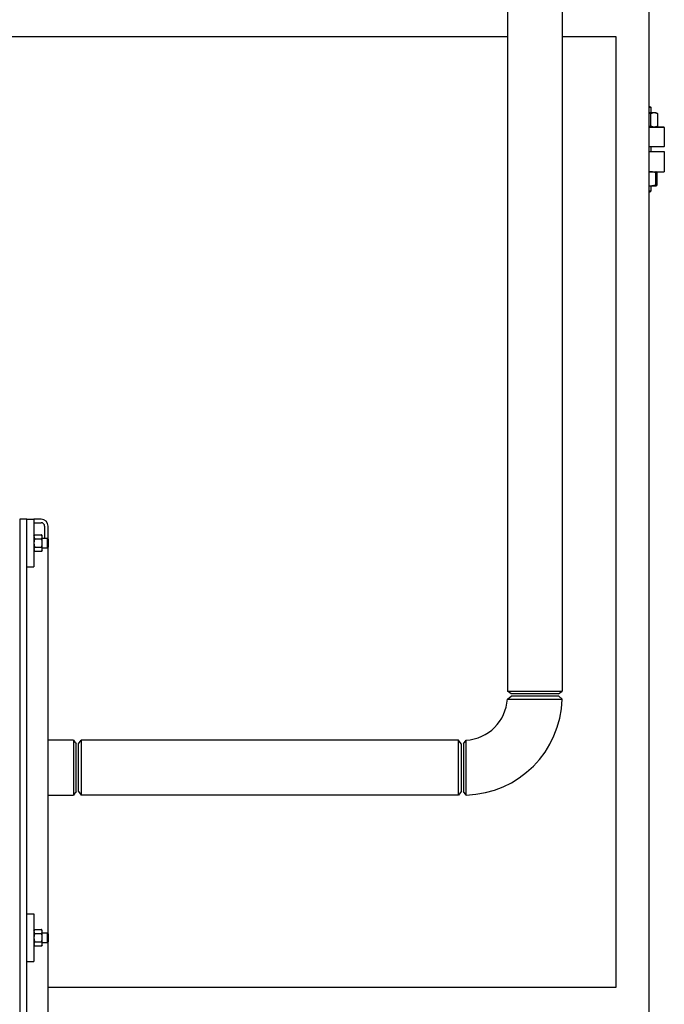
# Model space of a CAD drawing. Header units: inches. Extents: x 24 to 1128, y -69 to 748.
# Tile 562 of 656: x 1010 to 1044, y 286 to 338. Entities that reach past the tile are written whole.
import ezdxf

# ---------------------------------------------------------------- set-up
doc = ezdxf.new("R2010")
doc.units = ezdxf.units.IN
doc.header["$LTSCALE"] = 32
doc.header["$MEASUREMENT"] = 0
doc.layers.add('Visible (ANSI)', color=7, linetype='Continuous', lineweight=30)

msp = doc.modelspace()

# ---------------------------------------------------------------- linework, layer by layer
at = {"layer": 'Visible (ANSI)'}
for p, q in [((1035.59703, 361.4648), (1035.59703, 302.56504)), ((1038.47203, 361.4648), (1038.47203, 302.56504)), ((1043.03453, 184.86817), (1043.03453, 338.73367)), ((1009.28453, 336.98367), (1035.59703, 336.98367)), ((1038.47203, 336.98367), (1041.28453, 336.98367)), ((1041.28453, 336.98367), (1041.28453, 286.98367)), ((1043.03453, 333.29867), (1043.08433, 333.29867)), ((1043.08433, 333.29867), (1043.14683, 333.23617)), ((1043.14683, 333.23617), (1043.03453, 333.23617)), ((1043.31221, 332.96267), (1043.03453, 332.96267)), ((1043.1309, 332.27376), (1043.1309, 332.91758)), ((1043.14683, 332.96267), (1043.14683, 333.23617)), ((1043.39683, 332.96267), (1043.31221, 332.96267)), ((1043.39683, 332.96267), (1043.49234, 332.91813)), ((1043.49352, 332.27376), (1043.49352, 332.91758)), ((1043.39683, 332.22867), (1043.49234, 332.2732)), ((1043.03453, 332.22867), (1043.80754, 332.22867)), ((1043.83879, 332.19742), (1043.03453, 332.19742)), ((1043.80754, 332.22867), (1043.83879, 332.19742)), ((1043.83879, 332.19742), (1043.83879, 331.19992)), ((1043.03453, 331.19992), (1043.83879, 331.19992)), ((1043.80754, 331.16867), (1043.03453, 331.16867)), ((1043.03453, 330.92367), (1043.83879, 330.92367)), ((1043.14683, 330.92367), (1043.14683, 331.16867)), ((1043.80754, 331.16867), (1043.83879, 331.19992)), ((1043.83879, 330.92367), (1043.83879, 329.86367)), ((1043.03453, 329.86367), (1043.83879, 329.86367)), ((1043.39683, 329.86367), (1043.41888, 329.85339)), ((1043.39683, 329.17476), (1043.39683, 329.81858)), ((1043.46893, 329.17476), (1043.46893, 329.81858)), ((1043.39683, 329.12967), (1043.41888, 329.13995)), ((1043.03453, 329.12967), (1043.08433, 329.12967)), ((1043.03453, 328.86117), (1043.14683, 328.86117)), ((1043.08433, 328.79867), (1043.03453, 328.79867)), ((1043.08433, 329.12967), (1043.39683, 329.12967)), ((1043.08433, 328.79867), (1043.14683, 328.86117)), ((1043.14683, 328.86117), (1043.14683, 329.12967)), ((1010.32953, 311.60867), (1009.95453, 311.60867)), ((1009.95453, 311.60867), (1009.95453, 277.514)), ((1010.32953, 277.514), (1010.32953, 311.60867)), ((1010.32953, 311.60867), (1010.70453, 311.60867)), ((1010.70453, 311.60867), (1010.70453, 309.10867)), ((1011.07953, 311.60867), (1010.70453, 311.60867)), ((1010.70453, 311.42117), (1011.07953, 311.42117)), ((1011.26703, 311.23367), (1011.26703, 310.60867)), ((1011.45453, 310.56148), (1011.45453, 311.23367)), ((1010.70453, 310.73367), (1010.73803, 310.79168)), ((1010.73803, 310.79168), (1011.10904, 310.79168)), ((1010.73803, 310.57518), (1011.10904, 310.57518)), ((1011.14253, 310.73367), (1011.10904, 310.79168)), ((1011.14253, 310.68343), (1011.14253, 310.73367)), ((1011.14253, 310.35867), (1011.14253, 310.68343)), ((1011.14253, 310.60867), (1011.40876, 310.60867)), ((1011.40876, 310.10867), (1011.40876, 310.60867)), ((1011.45453, 310.56148), (1011.40876, 310.60867)), ((1011.45453, 310.56148), (1011.45453, 310.15586)), ((1010.70453, 309.98367), (1010.73803, 309.92566)), ((1010.73803, 310.14216), (1011.10904, 310.14216)), ((1011.14253, 309.98367), (1011.10904, 309.92566)), ((1011.14253, 310.03391), (1011.14253, 310.35867)), ((1011.14253, 310.10867), (1011.40876, 310.10867)), ((1011.14253, 309.98367), (1011.14253, 310.03391)), ((1011.45453, 310.15586), (1011.40876, 310.10867)), ((1011.40876, 310.10867), (1011.45453, 310.10867)), ((1011.45453, 289.81148), (1011.45453, 310.10867)), ((1010.73803, 309.92566), (1011.10904, 309.92566)), ((1010.32953, 309.10867), (1010.70453, 309.10867)), ((1035.59014, 302.15385), (1035.78203, 302.29617)), ((1035.59703, 302.56504), (1038.47203, 302.56504)), ((1035.78453, 302.42117), (1035.59703, 302.56504)), ((1038.28693, 302.29617), (1035.78203, 302.29617)), ((1038.28453, 302.42117), (1035.78453, 302.42117)), ((1038.28453, 302.42117), (1038.47203, 302.56504)), ((1038.28703, 302.29617), (1038.47258, 302.15379)), ((1012.77714, 299.98617), (1011.45453, 299.98617)), ((1012.91953, 298.54617), (1012.91953, 299.79865)), ((1013.04453, 299.79617), (1013.18841, 299.98367)), ((1013.04453, 297.29617), (1013.04453, 299.79617)), ((1013.18841, 299.98367), (1013.18841, 297.10867)), ((1033.01566, 299.98367), (1013.18841, 299.98367)), ((1033.01566, 297.10867), (1033.01566, 299.98367)), ((1033.15953, 299.79617), (1033.01566, 299.98367)), ((1033.15953, 299.79617), (1033.15953, 297.29617)), ((1033.28453, 299.79867), (1033.42685, 299.99056)), ((1033.28453, 299.79867), (1033.28453, 297.29377)), ((1012.91953, 297.29371), (1012.91953, 298.54617)), ((1011.45453, 297.10617), (1012.77714, 297.10617)), ((1013.04453, 297.29617), (1013.18841, 297.10867)), ((1033.01566, 297.10867), (1013.18841, 297.10867)), ((1033.15953, 297.29617), (1033.01566, 297.10867)), ((1033.42691, 297.10812), (1033.28453, 297.29367)), ((1010.32953, 290.85867), (1010.70453, 290.85867)), ((1010.70453, 290.85867), (1010.70453, 288.35867)), ((1010.70453, 289.98367), (1010.73803, 290.04168)), ((1010.73803, 290.04168), (1011.10904, 290.04168)), ((1010.73803, 289.82518), (1011.10904, 289.82518)), ((1011.14253, 289.98367), (1011.10904, 290.04168)), ((1011.14253, 289.93343), (1011.14253, 289.98367)), ((1011.14253, 289.60867), (1011.14253, 289.93343)), ((1011.14253, 289.85867), (1011.40876, 289.85867)), ((1011.40876, 289.35867), (1011.40876, 289.85867)), ((1011.45453, 289.81148), (1011.40876, 289.85867)), ((1011.45453, 289.81148), (1011.45453, 289.40586)), ((1010.73803, 289.39216), (1011.10904, 289.39216)), ((1011.14253, 289.28391), (1011.14253, 289.60867)), ((1011.14253, 289.35867), (1011.40876, 289.35867)), ((1011.14253, 289.23367), (1011.14253, 289.28391)), ((1011.45453, 289.40586), (1011.40876, 289.35867)), ((1011.45453, 274.35867), (1011.45453, 289.40586)), ((1010.70453, 289.23367), (1010.73803, 289.17566)), ((1010.73803, 289.17566), (1011.10904, 289.17566)), ((1011.14253, 289.23367), (1011.10904, 289.17566)), ((1010.32953, 288.35867), (1010.70453, 288.35867)), ((1041.28453, 286.98367), (1011.45453, 286.98367))]:
    msp.add_line(p, q, dxfattribs=at)
for centre, radius, start, end in [((1011.07953, 311.23367), 0.375, 0, 90), ((1011.07953, 311.23367), 0.1875, 0, 90), ((1033.28453, 302.29617), 2.31, 273.532272, 356.467728), ((1033.28453, 302.29617), 5.19, 271.571968, 358.428032)]:
    msp.add_arc(centre, radius, start, end, dxfattribs=at)
for points, weights in [([(1043.1309, 332.91758), (1043.08123, 332.92916), (1043.03453, 332.93765)], [1, 1.00948017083, 1.01422452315]), ([(1043.31221, 332.96267), (1043.22806, 332.96267), (1043.1309, 332.91758)], [1, 1.0379548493, 1]), ([(1043.49352, 332.91758), (1043.39636, 332.96267), (1043.31221, 332.96267)], [1, 1.0379548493, 1]), ([(1043.49234, 332.91813), (1043.49293, 332.91786), (1043.49352, 332.91758)], [1.0004459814, 1.00022431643, 1]), ([(1043.03453, 332.25369), (1043.08123, 332.26218), (1043.1309, 332.27376)], [1.01422452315, 1.00948017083, 1]), ([(1043.1309, 332.27376), (1043.22806, 332.22867), (1043.31221, 332.22867)], [1, 1.0379548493, 1]), ([(1043.31221, 332.22867), (1043.39636, 332.22867), (1043.49352, 332.27376)], [1, 1.0379548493, 1]), ([(1043.49352, 332.27376), (1043.49293, 332.27348), (1043.49234, 332.2732)], [1, 1.00022431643, 1.0004459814]), ([(1043.08433, 329.86367), (1043.05949, 329.86367), (1043.03453, 329.86244)], [1, 1.00630457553, 1.01051467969]), ([(1043.39683, 329.81858), (1043.22937, 329.86367), (1043.08433, 329.86367)], [1, 1.0379548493, 1]), ([(1043.39683, 329.86367), (1043.39683, 329.86367), (1043.39683, 329.81858)], [1, 1.0379548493, 1]), ([(1043.46893, 329.81858), (1043.43045, 329.85325), (1043.39683, 329.86115)], [1, 1.02892942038, 1.01375847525]), ([(1043.03453, 329.1309), (1043.05949, 329.12967), (1043.08433, 329.12967)], [1.01051467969, 1.00630457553, 1]), ([(1043.08433, 329.12967), (1043.22937, 329.12967), (1043.39683, 329.17476)], [1, 1.0379548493, 1]), ([(1043.39683, 329.13218), (1043.43045, 329.14009), (1043.46893, 329.17476)], [1.01375847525, 1.02892942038, 1]), ([(1043.39683, 329.17476), (1043.39683, 329.12967), (1043.39683, 329.12967)], [1, 1.0379548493, 1]), ([(1010.73803, 310.79168), (1010.70453, 310.73367), (1010.70453, 310.68343)], [1, 1.0379548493, 1]), ([(1010.70453, 310.68343), (1010.70453, 310.63319), (1010.73803, 310.57518)], [1, 1.0379548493, 1]), ([(1010.73803, 310.57518), (1010.70453, 310.45915), (1010.70453, 310.35867)], [1, 1.0379548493, 1]), ([(1011.14253, 310.68343), (1011.14253, 310.73367), (1011.10904, 310.79168)], [1, 1.0379548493, 1]), ([(1011.10904, 310.57518), (1011.14253, 310.63319), (1011.14253, 310.68343)], [1, 1.0379548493, 1]), ([(1011.14253, 310.35867), (1011.14253, 310.45915), (1011.10904, 310.57518)], [1, 1.0379548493, 1]), ([(1010.70453, 310.35867), (1010.70453, 310.25819), (1010.73803, 310.14216)], [1, 1.0379548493, 1]), ([(1010.73803, 310.14216), (1010.70453, 310.08415), (1010.70453, 310.03391)], [1, 1.0379548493, 1]), ([(1010.70453, 310.03391), (1010.70453, 309.98367), (1010.73803, 309.92566)], [1, 1.0379548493, 1]), ([(1011.10904, 310.14216), (1011.14253, 310.25819), (1011.14253, 310.35867)], [1, 1.0379548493, 1]), ([(1011.14253, 310.03391), (1011.14253, 310.08415), (1011.10904, 310.14216)], [1, 1.0379548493, 1]), ([(1011.10904, 309.92566), (1011.14253, 309.98367), (1011.14253, 310.03391)], [1, 1.0379548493, 1]), ([(1010.73803, 290.04168), (1010.70453, 289.98367), (1010.70453, 289.93343)], [1, 1.0379548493, 1]), ([(1010.70453, 289.93343), (1010.70453, 289.88319), (1010.73803, 289.82518)], [1, 1.0379548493, 1]), ([(1010.73803, 289.82518), (1010.70453, 289.70915), (1010.70453, 289.60867)], [1, 1.0379548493, 1]), ([(1011.14253, 289.93343), (1011.14253, 289.98367), (1011.10904, 290.04168)], [1, 1.0379548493, 1]), ([(1011.10904, 289.82518), (1011.14253, 289.88319), (1011.14253, 289.93343)], [1, 1.0379548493, 1]), ([(1011.14253, 289.60867), (1011.14253, 289.70915), (1011.10904, 289.82518)], [1, 1.0379548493, 1]), ([(1010.70453, 289.60867), (1010.70453, 289.50819), (1010.73803, 289.39216)], [1, 1.0379548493, 1]), ([(1010.73803, 289.39216), (1010.70453, 289.33415), (1010.70453, 289.28391)], [1, 1.0379548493, 1]), ([(1010.70453, 289.28391), (1010.70453, 289.23367), (1010.73803, 289.17566)], [1, 1.0379548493, 1]), ([(1011.10904, 289.39216), (1011.14253, 289.50819), (1011.14253, 289.60867)], [1, 1.0379548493, 1]), ([(1011.14253, 289.28391), (1011.14253, 289.33415), (1011.10904, 289.39216)], [1, 1.0379548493, 1]), ([(1011.10904, 289.17566), (1011.14253, 289.23367), (1011.14253, 289.28391)], [1, 1.0379548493, 1])]:
    msp.add_rational_spline(points, weights, degree=2, dxfattribs=at)
for points, knots in [([(1035.59014, 302.15385), (1035.59014, 302.15385), (1035.61187, 302.15385), (1035.71119, 302.15383), (1035.80543, 302.15382), (1036.05225, 302.1538), (1036.20411, 302.15379), (1036.557, 302.15378), (1036.76096, 302.15378), (1037.17166, 302.15378), (1037.37815, 302.15378), (1037.76552, 302.15379), (1037.94487, 302.15379), (1038.23311, 302.15379), (1038.34206, 302.15379), (1038.44997, 302.15379), (1038.47238, 302.15379), (1038.47247, 302.15379)], [-3.14159265, -3.14159265, -3.14159265, -3.14159265, -2.84306953, -2.84306953, -2.44315297, -2.44315297, -2.04730492, -2.04730492, -1.61773044, -1.61773044, -1.1908901, -1.1908901, -0.74775686, -0.74775686, -0.30609723, -0.30609723, 0, 0, 0, 0]), ([(1012.77714, 299.98615), (1012.77714, 299.98616), (1012.77714, 299.98568), (1012.77714, 299.97544), (1012.77715, 299.92132), (1012.77716, 299.74026), (1012.77717, 299.61952), (1012.77718, 299.327), (1012.7772, 299.1548), (1012.77721, 298.8336), (1012.77721, 298.6899), (1012.77721, 298.54617)], [1.57267427, 1.57267427, 1.57267427, 1.57267427, 1.61773044, 1.61773044, 2.04730492, 2.04730492, 2.44315297, 2.44315297, 2.84306953, 2.84306953, 3.14159265, 3.14159265, 3.14159265, 3.14159265]), ([(1033.42691, 297.10824), (1033.42691, 297.10832), (1033.42691, 297.13073), (1033.42691, 297.23864), (1033.42691, 297.34759), (1033.42691, 297.63583), (1033.42692, 297.81518), (1033.42692, 298.20255), (1033.42692, 298.40904), (1033.42692, 298.81974), (1033.42692, 299.02371), (1033.42691, 299.37659), (1033.4269, 299.52845), (1033.42688, 299.77527), (1033.42687, 299.86951), (1033.42686, 299.96883), (1033.42685, 299.99056), (1033.42685, 299.99056)], [0, 0, 0, 0, 0.30609723, 0.30609723, 0.74775686, 0.74775686, 1.1908901, 1.1908901, 1.61773044, 1.61773044, 2.04730492, 2.04730492, 2.44315297, 2.44315297, 2.84306953, 2.84306953, 3.14159265, 3.14159265, 3.14159265, 3.14159265]), ([(1012.77721, 298.54617), (1012.77721, 298.41296), (1012.77721, 298.27977), (1012.7772, 297.94074), (1012.77718, 297.74403), (1012.77716, 297.41898), (1012.77715, 297.29078), (1012.77715, 297.14142), (1012.77714, 297.10634), (1012.77714, 297.10622)], [-3.14159265, -3.14159265, -3.14159265, -3.14159265, -2.86492266, -2.86492266, -2.40917784, -2.40917784, -1.95396487, -1.95396487, -1.57267427, -1.57267427, -1.57267427, -1.57267427])]:
    msp.add_open_spline(points, degree=3, knots=knots, dxfattribs=at)
for points in [[(1012.77714, 299.98617), (1012.82461, 299.92367), (1012.87207, 299.86117), (1012.91953, 299.79867)], [(1012.91953, 297.29367), (1012.87207, 297.23117), (1012.82461, 297.16867), (1012.77714, 297.10617)]]:
    msp.add_open_spline(points, degree=3, dxfattribs=at)

doc.saveas('drawing.dxf')
